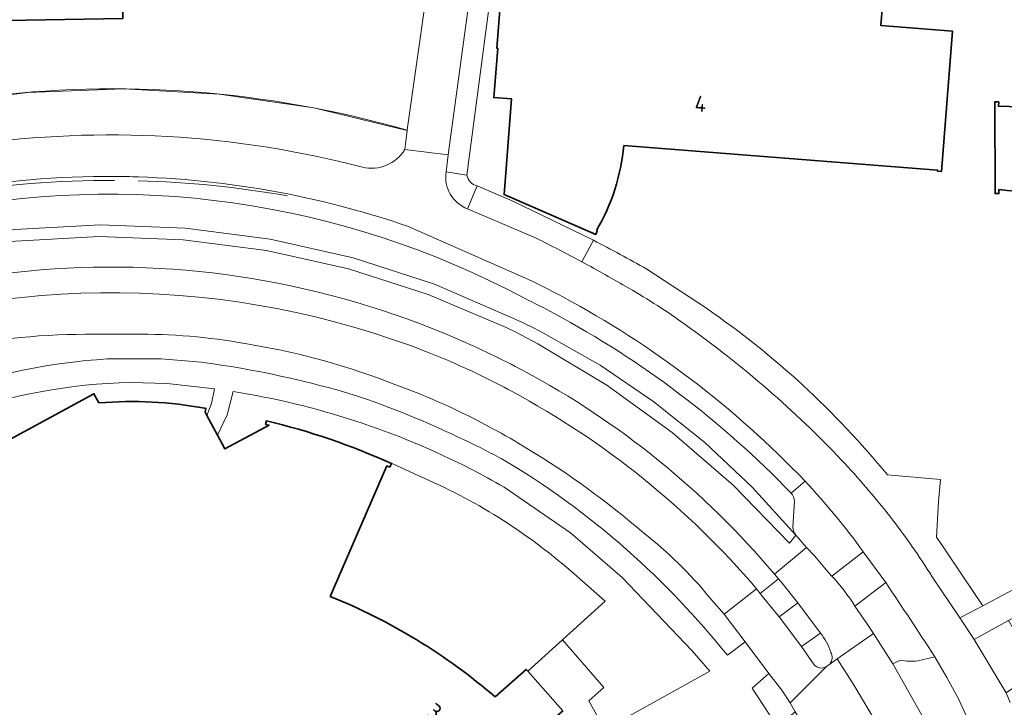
# Model space of a CAD drawing. Extents: x 150256 to 156914, y 461459 to 469481.
# Tile 541 of 656: x 154181 to 154264, y 468052 to 468110. Entities that reach past the tile are written whole.
import ezdxf
from ezdxf.enums import TextEntityAlignment as Align

# ---------------------------------------------------------------- set-up
doc = ezdxf.new("R2010")
doc.units = 0
doc.header["$LTSCALE"] = 0.75
for name, color, linetype, lineweight in [('B-RO-IE-TERREINAFSCHEIDING_KUNSTMATIG_HEKWERK-G', 251, 'IE-TERREINAFSCHEIDING-KUNSTMATIG', 18), ('B-RO-OG-BEBOUWING-GV', 6, 'CONTINUOUS', 35), ('B-RO-OG-BEBOUWING-T18', 1, 'CONTINUOUS', 18), ('B-RO-OG-TERREIN_CULTUURSCHEIDING-GV', 251, 'CONTINUOUS', 18), ('B-RO-VH-VERHARDING_ASFALT-GV', 251, 'CONTINUOUS', 18), ('B-RO-VH-VERHARDING_BETONSTRAATSTEEN-GV', 251, 'CONTINUOUS', 18), ('B-RO-VH-VERHARDING_TEGEL-GV', 251, 'CONTINUOUS', 18)]:
    doc.layers.add(name, color=color, linetype=linetype, lineweight=lineweight)
doc.styles.add('NLCS-ISO-M200-T18', font='NLCS-ISO.ttf', dxfattribs={"height": 360})
doc.linetypes.add('IE-TERREINAFSCHEIDING-KUNSTMATIG', pattern='A,4,[82,NLCS.SHX,S=0.75,R=90,X=0,Y=0],4,-2', length=10)

msp = doc.modelspace()

# ---------------------------------------------------------------- linework, layer by layer
at = {"layer": 'B-RO-IE-TERREINAFSCHEIDING_KUNSTMATIG_HEKWERK-G'}
for points in [[(154213.325, 468100.887, 0.20632), (154143.327, 468091.929)], [(154213.325, 468100.887, 0.20632), (154143.327, 468091.929)], [(154188.783, 468096.649, 0.044426), (154174.624, 468095.464)], [(154188.783, 468096.649, 0.044426), (154174.624, 468095.464)], [(154203.352, 468095.335, 0.038463), (154190.766, 468096.611)], [(154203.352, 468095.335, 0.038463), (154190.766, 468096.611)], [(154227.229, 468063.736, 0.07918), (154214.404, 468071.766)], [(154227.229, 468063.736, 0.07918), (154214.404, 468071.766)]]:
    msp.add_lwpolyline(points, format="xyb", dxfattribs=at)
for points in [[(154214.404, 468071.766), (154212.115, 468072.833)], [(154214.404, 468071.766), (154212.115, 468072.833)], [(154223.559, 468055.309), (154230.101, 468061.231), (154227.229, 468063.736)], [(154223.559, 468055.309), (154230.101, 468061.231), (154227.229, 468063.736)]]:
    msp.add_lwpolyline(points, dxfattribs=at)
at = {"layer": 'B-RO-OG-BEBOUWING-GV'}
msp.add_lwpolyline([(154179.686, 468110.097), (154189.484, 468110.278), (154189.3, 468119.915), (154179.502, 468119.738)], close=True, dxfattribs=at)
msp.add_lwpolyline([(154179.686, 468110.097), (154189.484, 468110.278), (154189.3, 468119.915), (154179.502, 468119.738)], close=True, dxfattribs=at)
for points in [[(154224.007, 468119.691), (154223.964, 468119.297), (154224.042, 468119.289), (154223.583, 468113.688), (154221.461, 468113.859), (154220.968, 468107.772), (154221.05, 468107.765), (154220.718, 468103.613), (154222.217, 468103.497), (154221.587, 468095.448), (154229.304, 468092.095), (154229.429, 468092.389), (154229.356, 468092.42)], [(154224.007, 468119.691), (154223.964, 468119.297), (154224.042, 468119.289), (154223.583, 468113.688), (154221.461, 468113.859), (154220.968, 468107.772), (154221.05, 468107.765), (154220.718, 468103.613), (154222.217, 468103.497), (154221.587, 468095.448), (154229.304, 468092.095), (154229.429, 468092.389), (154229.356, 468092.42)], [(154231.669, 468099.588), (154258.096, 468097.509), (154258.087, 468097.409), (154258.408, 468097.382), (154259.351, 468109.202), (154253.297, 468109.686), (154253.439, 468111.43), (154253.53, 468111.417), (154253.588, 468111.763)], [(154231.669, 468099.588), (154258.096, 468097.509), (154258.087, 468097.409), (154258.408, 468097.382), (154259.351, 468109.202), (154253.297, 468109.686), (154253.439, 468111.43), (154253.53, 468111.417), (154253.588, 468111.763)], [(154265.944, 468102.808), (154263.233, 468102.883), (154263.237, 468103.258), (154262.902, 468103.25), (154262.929, 468095.534), (154263.25, 468095.533), (154263.255, 468095.874)], [(154265.944, 468102.808), (154263.233, 468102.883), (154263.237, 468103.258), (154262.902, 468103.25), (154262.929, 468095.534), (154263.25, 468095.533), (154263.255, 468095.874)], [(154187.464, 468077.908), (154187.043, 468078.678), (154162.066, 468065.115), (154166.444, 468057.054), (154158.961, 468050.479), (154176.344, 468030.695), (154179.333, 468033.321), (154183.672, 468025.364), (154208.636, 468038.916), (154207.793, 468040.471), (154210.941, 468042.182), (154211.615, 468040.945), (154214.794, 468042.672), (154214.123, 468043.91), (154217.235, 468045.591), (154218.112, 468044.604), (154226.519, 468051.991), (154223.579, 468055.327)], [(154187.464, 468077.908), (154187.043, 468078.678), (154162.066, 468065.115), (154166.444, 468057.054), (154158.961, 468050.479), (154176.344, 468030.695), (154179.333, 468033.321), (154183.672, 468025.364), (154208.636, 468038.916), (154207.793, 468040.471), (154210.941, 468042.182), (154211.615, 468040.945), (154214.794, 468042.672), (154214.123, 468043.91), (154217.235, 468045.591), (154218.112, 468044.604), (154226.519, 468051.991), (154223.579, 468055.327)], [(154201.58, 468076.403), (154201.505, 468076.095), (154201.797, 468076.041), (154198.078, 468074.032), (154197.457, 468075.189), (154196.559, 468076.863), (154196.416, 468077.13), (154196.47, 468077.442), (154196.379, 468077.455)], [(154201.58, 468076.403), (154201.505, 468076.095), (154201.797, 468076.041), (154198.078, 468074.032), (154197.457, 468075.189), (154196.559, 468076.863), (154196.416, 468077.13), (154196.47, 468077.442), (154196.379, 468077.455)], [(154206.949, 468061.621), (154211.721, 468072.614), (154211.972, 468072.514), (154212.098, 468072.808)], [(154206.949, 468061.621), (154211.721, 468072.614), (154211.972, 468072.514), (154212.098, 468072.808)], [(154223.579, 468055.327), (154223.445, 468055.479), (154220.821, 468053.167)], [(154223.579, 468055.327), (154223.445, 468055.479), (154220.821, 468053.167)]]:
    msp.add_lwpolyline(points, dxfattribs=at)
for points in [[(154229.356, 468092.42, 0.110382), (154231.669, 468099.588)], [(154229.356, 468092.42, 0.110382), (154231.669, 468099.588)], [(154263.255, 468095.874, -0.032), (154274.413, 468094.073)], [(154263.255, 468095.874, -0.032), (154274.413, 468094.073)], [(154196.379, 468077.455, 0.068312), (154187.464, 468077.908)], [(154196.379, 468077.455, 0.068312), (154187.464, 468077.908)], [(154212.098, 468072.808, 0.047825), (154201.58, 468076.403)], [(154212.098, 468072.808, 0.047825), (154201.58, 468076.403)], [(154220.821, 468053.167, 0.081882), (154206.949, 468061.621)], [(154220.821, 468053.167, 0.081882), (154206.949, 468061.621)]]:
    msp.add_lwpolyline(points, format="xyb", dxfattribs=at)
at = {"layer": 'B-RO-OG-TERREIN_CULTUURSCHEIDING-GV'}
for points in [[(154217.637, 468083.301, 0.249792), (154148.9, 468077.755)], [(154217.637, 468083.301, 0.249792), (154148.9, 468077.755)], [(154164.67, 468083.197, -0.184011), (154216.83, 468081.505)], [(154164.67, 468083.197, -0.184011), (154216.83, 468081.505)], [(154187.888, 468083.688, 0.047553), (154175.439, 468082.696)], [(154187.888, 468083.688, 0.047553), (154175.439, 468082.696)], [(154200.359, 468082.805, 0.04627), (154190.999, 468083.692)], [(154200.359, 468082.805, 0.04627), (154190.999, 468083.692)], [(154223.202, 468080.629, 0.02152), (154217.637, 468083.301)], [(154223.202, 468080.629, 0.02152), (154217.637, 468083.301)], [(154212.383, 468079.472, 0.051995), (154200.359, 468082.805)], [(154212.383, 468079.472, 0.051995), (154200.359, 468082.805)], [(154174.203, 468078.658, -0.074797), (154188.159, 468081.608)], [(154174.203, 468078.658, -0.074797), (154188.159, 468081.608)], [(154196.072, 468081.335, -0.041546), (154209.333, 468078.464)], [(154196.072, 468081.335, -0.041546), (154209.333, 468078.464)], [(154216.83, 468081.505, -0.020841), (154222.255, 468078.872)], [(154216.83, 468081.505, -0.020841), (154222.255, 468078.872)], [(154244.363, 468063.487, 0.095531), (154223.202, 468080.629)], [(154244.363, 468063.487, 0.095531), (154223.202, 468080.629)], [(154220.582, 468075.768, 0.038258), (154212.383, 468079.472)], [(154220.582, 468075.768, 0.038258), (154212.383, 468079.472)], [(154222.255, 468078.872, -0.092748), (154242.844, 468062.265)], [(154222.255, 468078.872, -0.092748), (154242.844, 468062.265)], [(154209.333, 468078.464, -0.032838), (154219.678, 468074.088)], [(154209.333, 468078.464, -0.032838), (154219.678, 468074.088)], [(154223.563, 468074.045, 0.016536), (154220.582, 468075.768)], [(154223.563, 468074.045, 0.016536), (154220.582, 468075.768)], [(154219.678, 468074.088, -0.004821), (154221.326, 468073.236)], [(154219.678, 468074.088, -0.004821), (154221.326, 468073.236)], [(154233.335, 468066.964, 0.043262), (154223.563, 468074.045)], [(154233.335, 468066.964, 0.043262), (154223.563, 468074.045)], [(154221.326, 468073.236, -0.049963), (154231.935, 468065.532)], [(154221.326, 468073.236, -0.049963), (154231.935, 468065.532)], [(154251.832, 468065.379, 0.031695), (154246.927, 468071.33)], [(154251.832, 468065.379, 0.031695), (154246.927, 468071.33)], [(154245.756, 468070.311, -0.162175), (154246.053, 468069.627)], [(154245.756, 468070.311, -0.162175), (154246.053, 468069.627)], [(154245.897, 468067.445, 0.094253), (154246.149, 468066.765)], [(154245.897, 468067.445, 0.094253), (154246.149, 468066.765)], [(154238.895, 468061.53, 0.054029), (154233.335, 468066.964)], [(154238.895, 468061.53, 0.054029), (154233.335, 468066.964)], [(154231.935, 468065.532, -0.04235), (154240.387, 468056.675)], [(154231.935, 468065.532, -0.04235), (154240.387, 468056.675)], [(154257.854, 468056.532, 0.004739), (154253.722, 468062.781)], [(154257.854, 468056.532, 0.004739), (154253.722, 468062.781)], [(154254.969, 468056.251, 0.086606), (154256.424, 468056.197)], [(154254.969, 468056.251, 0.086606), (154256.424, 468056.197)]]:
    msp.add_lwpolyline(points, format="xyb", dxfattribs=at)
for points in [[(154190.999, 468083.692), (154187.888, 468083.688)], [(154190.999, 468083.692), (154187.888, 468083.688)], [(154188.159, 468081.608), (154192.713, 468081.619), (154196.072, 468081.335)], [(154188.159, 468081.608), (154192.713, 468081.619), (154196.072, 468081.335)], [(154246.927, 468071.33), (154245.756, 468070.311)], [(154246.927, 468071.33), (154245.756, 468070.311)], [(154246.053, 468069.627), (154245.897, 468067.445)], [(154246.053, 468069.627), (154245.897, 468067.445)], [(154246.149, 468066.765), (154247.04, 468065.736), (154247.762, 468065.007), (154248.875, 468063.667), (154249.186, 468063.335), (154251.832, 468065.379)], [(154246.149, 468066.765), (154247.04, 468065.736), (154247.762, 468065.007), (154248.875, 468063.667), (154249.186, 468063.335), (154251.832, 468065.379)], [(154243.14, 468061.858), (154244.686, 468063.108), (154244.363, 468063.487)], [(154243.14, 468061.858), (154244.686, 468063.108), (154244.363, 468063.487)], [(154242.844, 468062.265), (154243.14, 468061.858)], [(154242.844, 468062.265), (154243.14, 468061.858)], [(154253.722, 468062.781), (154251.13, 468060.801), (154252.138, 468059.327), (154252.69, 468058.494), (154254.315, 468055.935), (154254.969, 468056.251)], [(154253.722, 468062.781), (154251.13, 468060.801), (154252.138, 468059.327), (154252.69, 468058.494), (154254.315, 468055.935), (154254.969, 468056.251)], [(154240.387, 468056.675), (154241.878, 468057.808), (154240.742, 468059.311), (154240.127, 468060.122), (154238.895, 468061.53)], [(154240.387, 468056.675), (154241.878, 468057.808), (154240.742, 468059.311), (154240.127, 468060.122), (154238.895, 468061.53)], [(154256.424, 468056.197), (154257.854, 468056.532)], [(154256.424, 468056.197), (154257.854, 468056.532)]]:
    msp.add_lwpolyline(points, dxfattribs=at)
msp.add_lwpolyline([(154243.883, 468055.128), (154242.477, 468053.902), (154244.818, 468050.345), (154245.419, 468051.343), (154246.099, 468051.908), (154245.675, 468052.663), (154244.963, 468053.734)], close=True, dxfattribs=at)
msp.add_lwpolyline([(154243.883, 468055.128), (154242.477, 468053.902), (154244.818, 468050.345), (154245.419, 468051.343), (154246.099, 468051.908), (154245.675, 468052.663), (154244.963, 468053.734)], close=True, dxfattribs=at)
at = {"layer": 'B-RO-VH-VERHARDING_ASFALT-GV'}
for points in [[(154209.66, 468097.751, 0.20015), (154145.703, 468088.762)], [(154209.66, 468097.751, 0.20015), (154145.703, 468088.762)], [(154213.223, 468099.246, -0.323048), (154209.66, 468097.751)], [(154213.223, 468099.246, -0.323048), (154209.66, 468097.751)], [(154174.558, 468095.758, -0.045974), (154188.785, 468096.978)], [(154174.558, 468095.758, -0.045974), (154188.785, 468096.978)], [(154188.785, 468096.978, -0.006511), (154190.781, 468096.939)], [(154188.785, 468096.978, -0.006511), (154190.781, 468096.939)], [(154190.781, 468096.939, -0.040826), (154203.369, 468095.501)], [(154190.781, 468096.939, -0.040826), (154203.369, 468095.501)], [(154218.496, 468094.244, -0.345428), (154216.694, 468097.364)], [(154218.496, 468094.244, -0.345428), (154216.694, 468097.364)], [(154203.369, 468095.501, -0.033619), (154213.452, 468092.792)], [(154203.369, 468095.501, -0.033619), (154213.452, 468092.792)], [(154228.131, 468089.787, 0.007215), (154224.281, 468091.787)], [(154228.131, 468089.787, 0.007215), (154224.281, 468091.787)], [(154232.083, 468087.578, 0.007917), (154228.131, 468089.787)], [(154232.083, 468087.578, 0.007917), (154228.131, 468089.787)], [(154148.9, 468077.755, -0.249792), (154217.637, 468083.301)], [(154148.9, 468077.755, -0.249792), (154217.637, 468083.301)], [(154223.906, 468088.187, -0.009057), (154226.54, 468086.831)], [(154223.906, 468088.187, -0.009057), (154226.54, 468086.831)], [(154216.83, 468081.505, 0.184011), (154164.67, 468083.197)], [(154216.83, 468081.505, 0.184011), (154164.67, 468083.197)], [(154236.846, 468084.51, 0.023893), (154232.083, 468087.578)], [(154236.846, 468084.51, 0.023893), (154232.083, 468087.578)], [(154226.54, 468086.831, -0.078523), (154246.927, 468071.33)], [(154226.54, 468086.831, -0.078523), (154246.927, 468071.33)], [(154243.797, 468079.035, 0.02381), (154236.846, 468084.51)], [(154243.797, 468079.035, 0.02381), (154236.846, 468084.51)], [(154175.439, 468082.696, -0.047553), (154187.888, 468083.688)], [(154175.439, 468082.696, -0.047553), (154187.888, 468083.688)], [(154190.999, 468083.692, -0.04627), (154200.359, 468082.805)], [(154190.999, 468083.692, -0.04627), (154200.359, 468082.805)], [(154217.637, 468083.301, -0.02152), (154223.202, 468080.629)], [(154217.637, 468083.301, -0.02152), (154223.202, 468080.629)], [(154200.359, 468082.805, -0.051995), (154212.383, 468079.472)], [(154200.359, 468082.805, -0.051995), (154212.383, 468079.472)], [(154222.255, 468078.872, 0.020841), (154216.83, 468081.505)], [(154222.255, 468078.872, 0.020841), (154216.83, 468081.505)], [(154223.202, 468080.629, -0.095531), (154244.363, 468063.487)], [(154223.202, 468080.629, -0.095531), (154244.363, 468063.487)], [(154212.383, 468079.472, -0.038258), (154220.582, 468075.768)], [(154212.383, 468079.472, -0.038258), (154220.582, 468075.768)], [(154242.844, 468062.265, 0.092748), (154222.255, 468078.872)], [(154242.844, 468062.265, 0.092748), (154222.255, 468078.872)], [(154249.999, 468073.101, 0.024554), (154243.797, 468079.035)], [(154249.999, 468073.101, 0.024554), (154243.797, 468079.035)], [(154220.582, 468075.768, -0.016536), (154223.563, 468074.045)], [(154220.582, 468075.768, -0.016536), (154223.563, 468074.045)], [(154223.563, 468074.045, -0.043262), (154233.335, 468066.964)], [(154223.563, 468074.045, -0.043262), (154233.335, 468066.964)], [(154254.063, 468068.371, 0.024559), (154249.999, 468073.101)], [(154254.063, 468068.371, 0.024559), (154249.999, 468073.101)], [(154246.927, 468071.33, -0.031695), (154251.832, 468065.379)], [(154246.927, 468071.33, -0.031695), (154251.832, 468065.379)], [(154257.646, 468063.268, 0.024425), (154254.063, 468068.371)], [(154257.646, 468063.268, 0.024425), (154254.063, 468068.371)], [(154233.335, 468066.964, -0.054029), (154238.895, 468061.53)], [(154233.335, 468066.964, -0.054029), (154238.895, 468061.53)], [(154251.13, 468060.801, 0.04471), (154249.186, 468063.335)], [(154251.13, 468060.801, 0.04471), (154249.186, 468063.335)], [(154253.722, 468062.781, -0.004739), (154257.854, 468056.532)], [(154253.722, 468062.781, -0.004739), (154257.854, 468056.532)], [(154248.226, 468058.54, -0.093915), (154249.085, 468056.936)], [(154248.226, 468058.54, -0.093915), (154249.085, 468056.936)], [(154249.085, 468056.936, -0.314575), (154249.007, 468055.925)], [(154249.085, 468056.936, -0.314575), (154249.007, 468055.925)], [(154248.731, 468055.724, -0.388195), (154247.69, 468055.874)], [(154248.731, 468055.724, -0.388195), (154247.69, 468055.874)]]:
    msp.add_lwpolyline(points, format="xyb", dxfattribs=at)
for points in [[(154216.694, 468097.364), (154216.876, 468098.795), (154213.223, 468099.246)], [(154216.694, 468097.364), (154216.876, 468098.795), (154213.223, 468099.246)], [(154224.281, 468091.787), (154218.496, 468094.244)], [(154224.281, 468091.787), (154218.496, 468094.244)], [(154213.452, 468092.792), (154223.906, 468088.187)], [(154213.452, 468092.792), (154223.906, 468088.187)], [(154224.422, 468082.895), (154223.524, 468083.372), (154222.621, 468083.838), (154221.711, 468084.291), (154215.203, 468087.05), (154208.472, 468089.206), (154201.572, 468090.744), (154194.562, 468091.649), (154187.499, 468091.915), (154180.44, 468091.539), (154173.445, 468090.524), (154167.058, 468088.911), (154160.831, 468086.758), (154154.812, 468084.081), (154149.043, 468080.901), (154143.566, 468077.239), (154141.859, 468075.857), (154140.125, 468074.51), (154138.365, 468073.197), (154140.002, 468071.21), (154140.436, 468071.504)], [(154224.422, 468082.895), (154223.524, 468083.372), (154222.621, 468083.838), (154221.711, 468084.291), (154215.203, 468087.05), (154208.472, 468089.206), (154201.572, 468090.744), (154194.562, 468091.649), (154187.499, 468091.915), (154180.44, 468091.539), (154173.445, 468090.524), (154167.058, 468088.911), (154160.831, 468086.758), (154154.812, 468084.081), (154149.043, 468080.901), (154143.566, 468077.239), (154141.859, 468075.857), (154140.125, 468074.51), (154138.365, 468073.197), (154140.002, 468071.21), (154140.436, 468071.504)], [(154187.888, 468083.688), (154190.999, 468083.692)], [(154187.888, 468083.688), (154190.999, 468083.692)], [(154244.363, 468063.487), (154247.04, 468065.736), (154246.149, 468066.765), (154245.614, 468066.112), (154240.887, 468070.987), (154235.752, 468075.431), (154230.25, 468079.411), (154224.422, 468082.895)], [(154244.363, 468063.487), (154247.04, 468065.736), (154246.149, 468066.765), (154245.614, 468066.112), (154240.887, 468070.987), (154235.752, 468075.431), (154230.25, 468079.411), (154224.422, 468082.895)], [(154249.186, 468063.335), (154248.875, 468063.667), (154247.762, 468065.007), (154247.04, 468065.736), (154244.363, 468063.487), (154244.686, 468063.108), (154245.008, 468062.735), (154246.318, 468061.086), (154248.226, 468058.54)], [(154249.186, 468063.335), (154248.875, 468063.667), (154247.762, 468065.007), (154247.04, 468065.736), (154244.363, 468063.487), (154244.686, 468063.108), (154245.008, 468062.735), (154246.318, 468061.086), (154248.226, 468058.54)], [(154251.832, 468065.379), (154253.722, 468062.781)], [(154251.832, 468065.379), (154253.722, 468062.781)], [(154264.189, 468052.69), (154263.865, 468053.516), (154261.184, 468057.981), (154259.963, 468059.805), (154257.646, 468063.268)], [(154264.189, 468052.69), (154263.865, 468053.516), (154261.184, 468057.981), (154259.963, 468059.805), (154257.646, 468063.268)], [(154238.895, 468061.53), (154240.127, 468060.122), (154242.844, 468062.265)], [(154238.895, 468061.53), (154240.127, 468060.122), (154242.844, 468062.265)], [(154247.69, 468055.874), (154246.643, 468057.4), (154244.738, 468059.902), (154243.464, 468061.477), (154243.14, 468061.858), (154242.844, 468062.265), (154240.127, 468060.122), (154240.742, 468059.311), (154241.878, 468057.808), (154243.883, 468055.128), (154244.963, 468053.734), (154245.675, 468052.663)], [(154247.69, 468055.874), (154246.643, 468057.4), (154244.738, 468059.902), (154243.464, 468061.477), (154243.14, 468061.858), (154242.844, 468062.265), (154240.127, 468060.122), (154240.742, 468059.311), (154241.878, 468057.808), (154243.883, 468055.128), (154244.963, 468053.734), (154245.675, 468052.663)], [(154249.638, 468056.365), (154252.69, 468058.494), (154252.138, 468059.327), (154251.13, 468060.801)], [(154249.638, 468056.365), (154252.69, 468058.494), (154252.138, 468059.327), (154251.13, 468060.801)], [(154252.69, 468058.494), (154249.638, 468056.365), (154251.074, 468054.129), (154255.056, 468047.426), (154257.251, 468042.146), (154258.653, 468037.533)], [(154252.69, 468058.494), (154249.638, 468056.365), (154251.074, 468054.129), (154255.056, 468047.426), (154257.251, 468042.146), (154258.653, 468037.533)], [(154258.369, 468048.801), (154254.315, 468055.935), (154252.69, 468058.494)], [(154258.369, 468048.801), (154254.315, 468055.935), (154252.69, 468058.494)], [(154258.653, 468037.533), (154257.251, 468042.146), (154255.056, 468047.426), (154251.074, 468054.129), (154249.638, 468056.365), (154249.007, 468055.925), (154248.731, 468055.724), (154245.675, 468052.663), (154246.099, 468051.908), (154247.431, 468049.661), (154248.851, 468047.119), (154251.221, 468042.016)], [(154258.653, 468037.533), (154257.251, 468042.146), (154255.056, 468047.426), (154251.074, 468054.129), (154249.638, 468056.365), (154249.007, 468055.925), (154248.731, 468055.724), (154245.675, 468052.663), (154246.099, 468051.908), (154247.431, 468049.661), (154248.851, 468047.119), (154251.221, 468042.016)], [(154249.007, 468055.925), (154249.638, 468056.365)], [(154249.007, 468055.925), (154249.638, 468056.365)], [(154257.854, 468056.532), (154258.865, 468054.805), (154259.81, 468053.042), (154260.659, 468051.221), (154260.687, 468051.243)], [(154257.854, 468056.532), (154258.865, 468054.805), (154259.81, 468053.042), (154260.659, 468051.221), (154260.687, 468051.243)], [(154245.675, 468052.663), (154248.731, 468055.724)], [(154245.675, 468052.663), (154248.731, 468055.724)]]:
    msp.add_lwpolyline(points, dxfattribs=at)
at = {"layer": 'B-RO-VH-VERHARDING_BETONSTRAATSTEEN-GV'}
for points in [[(154216.694, 468097.364, 0.345428), (154218.496, 468094.244)], [(154216.694, 468097.364, 0.345428), (154218.496, 468094.244)], [(154219.306, 468096.182, -0.294663), (154218.457, 468097.074)], [(154219.306, 468096.182, -0.294663), (154218.457, 468097.074)], [(154223.304, 468086.72, 0.177287), (154172.894, 468093.849)], [(154223.304, 468086.72, 0.177287), (154172.894, 468093.849)], [(154224.281, 468091.787, -0.007215), (154228.131, 468089.787)], [(154224.281, 468091.787, -0.007215), (154228.131, 468089.787)], [(154225.792, 468085.442, 0.008957), (154223.304, 468086.72)], [(154225.792, 468085.442, 0.008957), (154223.304, 468086.72)], [(154245.756, 468070.311, 0.078563), (154225.792, 468085.442)], [(154245.756, 468070.311, 0.078563), (154225.792, 468085.442)], [(154246.053, 468069.627, 0.162175), (154245.756, 468070.311)], [(154246.053, 468069.627, 0.162175), (154245.756, 468070.311)], [(154246.149, 468066.765, -0.094253), (154245.897, 468067.445)], [(154246.149, 468066.765, -0.094253), (154245.897, 468067.445)], [(154249.085, 468056.936, 0.093915), (154248.226, 468058.54)], [(154249.085, 468056.936, 0.093915), (154248.226, 468058.54)], [(154249.007, 468055.925, 0.314575), (154249.085, 468056.936)], [(154249.007, 468055.925, 0.314575), (154249.085, 468056.936)], [(154247.69, 468055.874, 0.388195), (154248.731, 468055.724)], [(154247.69, 468055.874, 0.388195), (154248.731, 468055.724)], [(154256.424, 468056.197, -0.086606), (154254.969, 468056.251)], [(154256.424, 468056.197, -0.086606), (154254.969, 468056.251)]]:
    msp.add_lwpolyline(points, format="xyb", dxfattribs=at)
for points in [[(154218.457, 468097.074), (154216.694, 468097.364)], [(154218.457, 468097.074), (154216.694, 468097.364)], [(154228.131, 468089.787), (154229.108, 468091.603), (154222.267, 468094.922), (154219.306, 468096.182), (154218.496, 468094.244), (154224.281, 468091.787)], [(154218.496, 468094.244), (154219.306, 468096.182)], [(154228.131, 468089.787), (154229.108, 468091.603), (154222.267, 468094.922), (154219.306, 468096.182), (154218.496, 468094.244), (154224.281, 468091.787)], [(154218.496, 468094.244), (154219.306, 468096.182)], [(154224.905, 468083.793), (154224.052, 468084.225), (154223.194, 468084.645), (154222.33, 468085.053), (154215.727, 468087.896), (154208.889, 468090.119), (154201.876, 468091.702), (154194.747, 468092.632), (154187.562, 468092.9), (154180.384, 468092.506), (154173.272, 468091.451), (154166.801, 468089.801), (154160.494, 468087.606), (154154.397, 468084.882), (154148.554, 468081.648), (154143.008, 468077.928)], [(154143.008, 468077.928), (154148.554, 468081.648), (154154.397, 468084.882), (154160.494, 468087.606), (154166.801, 468089.801), (154173.272, 468091.451), (154180.384, 468092.506), (154187.562, 468092.9), (154194.747, 468092.632), (154201.876, 468091.702), (154208.889, 468090.119), (154215.727, 468087.896), (154222.33, 468085.053), (154223.194, 468084.645), (154224.052, 468084.225), (154224.905, 468083.793), (154229.671, 468081.088), (154234.207, 468078.013), (154238.483, 468074.586), (154242.472, 468070.828), (154246.149, 468066.765)], [(154224.905, 468083.793), (154224.052, 468084.225), (154223.194, 468084.645), (154222.33, 468085.053), (154215.727, 468087.896), (154208.889, 468090.119), (154201.876, 468091.702), (154194.747, 468092.632), (154187.562, 468092.9), (154180.384, 468092.506), (154173.272, 468091.451), (154166.801, 468089.801), (154160.494, 468087.606), (154154.397, 468084.882), (154148.554, 468081.648), (154143.008, 468077.928)], [(154143.008, 468077.928), (154148.554, 468081.648), (154154.397, 468084.882), (154160.494, 468087.606), (154166.801, 468089.801), (154173.272, 468091.451), (154180.384, 468092.506), (154187.562, 468092.9), (154194.747, 468092.632), (154201.876, 468091.702), (154208.889, 468090.119), (154215.727, 468087.896), (154222.33, 468085.053), (154223.194, 468084.645), (154224.052, 468084.225), (154224.905, 468083.793), (154229.671, 468081.088), (154234.207, 468078.013), (154238.483, 468074.586), (154242.472, 468070.828), (154246.149, 468066.765)], [(154180.44, 468091.539), (154187.499, 468091.915), (154194.562, 468091.649), (154201.572, 468090.744), (154208.472, 468089.206), (154215.203, 468087.05), (154221.711, 468084.291), (154222.621, 468083.838), (154223.524, 468083.372), (154224.422, 468082.895), (154230.25, 468079.411), (154235.752, 468075.431), (154240.887, 468070.987), (154245.614, 468066.112), (154246.149, 468066.765), (154242.472, 468070.828), (154238.483, 468074.586), (154234.207, 468078.013), (154229.671, 468081.088), (154224.905, 468083.793)], [(154180.44, 468091.539), (154187.499, 468091.915), (154194.562, 468091.649), (154201.572, 468090.744), (154208.472, 468089.206), (154215.203, 468087.05), (154221.711, 468084.291), (154222.621, 468083.838), (154223.524, 468083.372), (154224.422, 468082.895), (154230.25, 468079.411), (154235.752, 468075.431), (154240.887, 468070.987), (154245.614, 468066.112), (154246.149, 468066.765), (154242.472, 468070.828), (154238.483, 468074.586), (154234.207, 468078.013), (154229.671, 468081.088), (154224.905, 468083.793)], [(154245.897, 468067.445), (154246.053, 468069.627)], [(154245.897, 468067.445), (154246.053, 468069.627)], [(154248.226, 468058.54), (154246.643, 468057.4), (154247.69, 468055.874)], [(154248.226, 468058.54), (154246.643, 468057.4), (154247.69, 468055.874)], [(154259.533, 468050.326), (154260.659, 468051.221), (154259.81, 468053.042), (154258.865, 468054.805), (154257.854, 468056.532), (154256.424, 468056.197)], [(154259.533, 468050.326), (154260.659, 468051.221), (154259.81, 468053.042), (154258.865, 468054.805), (154257.854, 468056.532), (154256.424, 468056.197)], [(154248.731, 468055.724), (154249.007, 468055.925)], [(154248.731, 468055.724), (154249.007, 468055.925)], [(154254.969, 468056.251), (154254.315, 468055.935), (154258.369, 468048.801), (154258.826, 468049.433)], [(154254.969, 468056.251), (154254.315, 468055.935), (154258.369, 468048.801), (154258.826, 468049.433)]]:
    msp.add_lwpolyline(points, dxfattribs=at)
for points in [[(154246.318, 468061.086), (154245.008, 468062.735), (154244.686, 468063.108), (154243.14, 468061.858), (154243.464, 468061.477), (154244.738, 468059.902)], [(154246.318, 468061.086), (154245.008, 468062.735), (154244.686, 468063.108), (154243.14, 468061.858), (154243.464, 468061.477), (154244.738, 468059.902)], [(154266.575, 468055.219), (154264.05, 468059.595), (154262.939, 468058.985), (154261.184, 468057.981), (154263.865, 468053.516), (154265.459, 468054.617)], [(154266.575, 468055.219), (154264.05, 468059.595), (154262.939, 468058.985), (154261.184, 468057.981), (154263.865, 468053.516), (154265.459, 468054.617)]]:
    msp.add_lwpolyline(points, close=True, dxfattribs=at)
at = {"layer": 'B-RO-VH-VERHARDING_TEGEL-GV'}
for points in [[(154215.801, 468117.704), (154213.429, 468100.899), (154213.425, 468100.858), (154213.348, 468100.157), (154213.223, 468099.246), (154216.876, 468098.795), (154219.641, 468119.214), (154220.495, 468125.517), (154221.789, 468135.072), (154222.038, 468136.907), (154224.74, 468156.724), (154224.856, 468157.884)], [(154215.801, 468117.704), (154213.429, 468100.899), (154213.425, 468100.858), (154213.348, 468100.157), (154213.223, 468099.246), (154216.876, 468098.795), (154219.641, 468119.214), (154220.495, 468125.517), (154221.789, 468135.072), (154222.038, 468136.907), (154224.74, 468156.724), (154224.856, 468157.884)], [(154213.223, 468099.246), (154213.348, 468100.157), (154213.425, 468100.858), (154205.577, 468102.742), (154197.591, 468103.908), (154189.533, 468104.346), (154181.468, 468104.055), (154173.462, 468103.035), (154165.581, 468101.295), (154157.89, 468098.85), (154150.452, 468095.72), (154143.327, 468091.929)], [(154213.223, 468099.246), (154213.348, 468100.157), (154213.425, 468100.858), (154205.577, 468102.742), (154197.591, 468103.908), (154189.533, 468104.346), (154181.468, 468104.055), (154173.462, 468103.035), (154165.581, 468101.295), (154157.89, 468098.85), (154150.452, 468095.72), (154143.327, 468091.929)], [(154223.906, 468088.187), (154213.452, 468092.792)], [(154223.906, 468088.187), (154213.452, 468092.792)], [(154229.108, 468091.603), (154228.131, 468089.787)], [(154229.108, 468091.603), (154228.131, 468089.787)], [(154238.622, 468085.876), (154233.601, 468089.168)], [(154238.622, 468085.876), (154233.601, 468089.168)], [(154196.072, 468081.335), (154192.713, 468081.619), (154188.159, 468081.608)], [(154196.072, 468081.335), (154192.713, 468081.619), (154188.159, 468081.608)], [(154190.124, 468079.628), (154193.216, 468079.538), (154197.187, 468079.109), (154196.959, 468077.856), (154196.559, 468076.863), (154197.457, 468075.189), (154198.256, 468076.913), (154198.769, 468078.864)], [(154190.124, 468079.628), (154193.216, 468079.538), (154197.187, 468079.109), (154196.959, 468077.856), (154196.559, 468076.863), (154197.457, 468075.189), (154198.256, 468076.913), (154198.769, 468078.864)], [(154245.756, 468070.311), (154246.927, 468071.33)], [(154245.756, 468070.311), (154246.927, 468071.33)], [(154257.646, 468063.268), (154259.963, 468059.805), (154261.887, 468060.825), (154260.228, 468063.322), (154258.547, 468065.805), (154257.995, 468066.618), (154258.17, 468069.599), (154258.343, 468071.463), (154253.859, 468071.849)], [(154257.646, 468063.268), (154259.963, 468059.805), (154261.887, 468060.825), (154260.228, 468063.322), (154258.547, 468065.805), (154257.995, 468066.618), (154258.17, 468069.599), (154258.343, 468071.463), (154253.859, 468071.849)], [(154221.585, 468070.823), (154227.164, 468066.973), (154231.519, 468063.22), (154237.424, 468057.045), (154238.903, 468055.331), (154230.068, 468050.423), (154232.131, 468046.698), (154238.332, 468050.072), (154240.301, 468046.637)], [(154221.585, 468070.823), (154227.164, 468066.973), (154231.519, 468063.22), (154237.424, 468057.045), (154238.903, 468055.331), (154230.068, 468050.423), (154232.131, 468046.698), (154238.332, 468050.072), (154240.301, 468046.637)], [(154251.13, 468060.801), (154253.722, 468062.781), (154251.832, 468065.379), (154249.186, 468063.335)], [(154251.13, 468060.801), (154253.722, 468062.781), (154251.832, 468065.379), (154249.186, 468063.335)], [(154265.679, 468062.835), (154261.887, 468060.825), (154259.963, 468059.805), (154261.184, 468057.981), (154262.939, 468058.985), (154264.05, 468059.595), (154268.195, 468061.871)], [(154265.679, 468062.835), (154261.887, 468060.825), (154259.963, 468059.805), (154261.184, 468057.981), (154262.939, 468058.985), (154264.05, 468059.595), (154268.195, 468061.871)], [(154219.096, 468035.121), (154217.218, 468038.585), (154232.131, 468046.698), (154230.068, 468050.423), (154228.729, 468052.838), (154229.995, 468053.955), (154226.497, 468057.968), (154223.579, 468055.327), (154226.519, 468051.991), (154218.112, 468044.604), (154217.235, 468045.591), (154214.123, 468043.91), (154214.794, 468042.672), (154211.615, 468040.945), (154210.941, 468042.182), (154207.793, 468040.471), (154208.636, 468038.916), (154183.672, 468025.364), (154181.901, 468024.338), (154184.852, 468019.197)], [(154219.096, 468035.121), (154217.218, 468038.585), (154232.131, 468046.698), (154230.068, 468050.423), (154228.729, 468052.838), (154229.995, 468053.955), (154226.497, 468057.968), (154223.579, 468055.327), (154226.519, 468051.991), (154218.112, 468044.604), (154217.235, 468045.591), (154214.123, 468043.91), (154214.794, 468042.672), (154211.615, 468040.945), (154210.941, 468042.182), (154207.793, 468040.471), (154208.636, 468038.916), (154183.672, 468025.364), (154181.901, 468024.338), (154184.852, 468019.197)], [(154244.818, 468050.345), (154242.477, 468053.902), (154243.883, 468055.128), (154241.878, 468057.808), (154240.387, 468056.675)], [(154244.818, 468050.345), (154242.477, 468053.902), (154243.883, 468055.128), (154241.878, 468057.808), (154240.387, 468056.675)]]:
    msp.add_lwpolyline(points, dxfattribs=at)
for points in [[(154216.876, 468098.795), (154216.694, 468097.364), (154218.457, 468097.074), (154221.335, 468119.006), (154221.154, 468119.022), (154222.048, 468125.441), (154223.368, 468134.857), (154223.412, 468135.175), (154224.229, 468141.11), (154224.403, 468141.08), (154226.597, 468157.627), (154224.856, 468157.884), (154224.74, 468156.724), (154222.038, 468136.907), (154221.789, 468135.072), (154220.495, 468125.517), (154219.641, 468119.214)], [(154216.876, 468098.795), (154216.694, 468097.364), (154218.457, 468097.074), (154221.335, 468119.006), (154221.154, 468119.022), (154222.048, 468125.441), (154223.368, 468134.857), (154223.412, 468135.175), (154224.229, 468141.11), (154224.403, 468141.08), (154226.597, 468157.627), (154224.856, 468157.884), (154224.74, 468156.724), (154222.038, 468136.907), (154221.789, 468135.072), (154220.495, 468125.517), (154219.641, 468119.214)], [(154246.318, 468061.086), (154244.738, 468059.902), (154246.643, 468057.4), (154248.226, 468058.54)], [(154246.318, 468061.086), (154244.738, 468059.902), (154246.643, 468057.4), (154248.226, 468058.54)]]:
    msp.add_lwpolyline(points, close=True, dxfattribs=at)
for points in [[(154145.703, 468088.762, -0.20015), (154209.66, 468097.751)], [(154145.703, 468088.762, -0.20015), (154209.66, 468097.751)], [(154209.66, 468097.751, 0.323048), (154213.223, 468099.246)], [(154209.66, 468097.751, 0.323048), (154213.223, 468099.246)], [(154188.785, 468096.978, 0.045974), (154174.558, 468095.758)], [(154188.785, 468096.978, 0.045974), (154174.558, 468095.758)], [(154190.781, 468096.939, 0.006511), (154188.785, 468096.978)], [(154190.781, 468096.939, 0.006511), (154188.785, 468096.978)], [(154203.369, 468095.501, 0.040826), (154190.781, 468096.939)], [(154203.369, 468095.501, 0.040826), (154190.781, 468096.939)], [(154172.894, 468093.849, -0.177287), (154223.304, 468086.72)], [(154172.894, 468093.849, -0.177287), (154223.304, 468086.72)], [(154213.452, 468092.792, 0.033619), (154203.369, 468095.501)], [(154213.452, 468092.792, 0.033619), (154203.369, 468095.501)], [(154233.601, 468089.168, 0.013041), (154229.108, 468091.603)], [(154233.601, 468089.168, 0.013041), (154229.108, 468091.603)], [(154228.131, 468089.787, -0.007917), (154232.083, 468087.578)], [(154228.131, 468089.787, -0.007917), (154232.083, 468087.578)], [(154226.54, 468086.831, 0.009057), (154223.906, 468088.187)], [(154226.54, 468086.831, 0.009057), (154223.906, 468088.187)], [(154232.083, 468087.578, -0.023893), (154236.846, 468084.51)], [(154232.083, 468087.578, -0.023893), (154236.846, 468084.51)], [(154223.304, 468086.72, -0.008957), (154225.792, 468085.442)], [(154223.304, 468086.72, -0.008957), (154225.792, 468085.442)], [(154246.927, 468071.33, 0.078523), (154226.54, 468086.831)], [(154246.927, 468071.33, 0.078523), (154226.54, 468086.831)], [(154225.792, 468085.442, -0.078563), (154245.756, 468070.311)], [(154225.792, 468085.442, -0.078563), (154245.756, 468070.311)], [(154253.859, 468071.849, 0.071214), (154238.622, 468085.876)], [(154253.859, 468071.849, 0.071214), (154238.622, 468085.876)], [(154236.846, 468084.51, -0.02381), (154243.797, 468079.035)], [(154236.846, 468084.51, -0.02381), (154243.797, 468079.035)], [(154188.159, 468081.608, 0.074797), (154174.203, 468078.658)], [(154188.159, 468081.608, 0.074797), (154174.203, 468078.658)], [(154209.333, 468078.464, 0.041546), (154196.072, 468081.335)], [(154209.333, 468078.464, 0.041546), (154196.072, 468081.335)], [(154175.214, 468076.85, -0.082764), (154190.124, 468079.628)], [(154175.214, 468076.85, -0.082764), (154190.124, 468079.628)], [(154198.769, 468078.864, -0.079542), (154218.746, 468072.365)], [(154198.769, 468078.864, -0.079542), (154218.746, 468072.365)], [(154243.797, 468079.035, -0.024554), (154249.999, 468073.101)], [(154243.797, 468079.035, -0.024554), (154249.999, 468073.101)], [(154219.678, 468074.088, 0.032838), (154209.333, 468078.464)], [(154219.678, 468074.088, 0.032838), (154209.333, 468078.464)], [(154221.326, 468073.236, 0.004821), (154219.678, 468074.088)], [(154221.326, 468073.236, 0.004821), (154219.678, 468074.088)], [(154231.935, 468065.532, 0.049963), (154221.326, 468073.236)], [(154231.935, 468065.532, 0.049963), (154221.326, 468073.236)], [(154249.999, 468073.101, -0.024559), (154254.063, 468068.371)], [(154249.999, 468073.101, -0.024559), (154254.063, 468068.371)], [(154218.746, 468072.365, -0.012055), (154221.585, 468070.823)], [(154218.746, 468072.365, -0.012055), (154221.585, 468070.823)], [(154254.063, 468068.371, -0.024425), (154257.646, 468063.268)], [(154254.063, 468068.371, -0.024425), (154257.646, 468063.268)], [(154240.387, 468056.675, 0.04235), (154231.935, 468065.532)], [(154240.387, 468056.675, 0.04235), (154231.935, 468065.532)], [(154249.186, 468063.335, -0.04471), (154251.13, 468060.801)], [(154249.186, 468063.335, -0.04471), (154251.13, 468060.801)]]:
    msp.add_lwpolyline(points, format="xyb", dxfattribs=at)

# ---------------------------------------------------------------- texts
at = {"layer": 'B-RO-OG-BEBOUWING-T18', "style": 'NLCS-ISO-M200-T18'}
for s, rotation, p in [('4', 355.5, (154238.128, 468103.092)), ('4', 355.5, (154238.128, 468103.092)), ('3', 324, (154215.726, 468051.927)), ('3', 324, (154215.726, 468051.927))]:
    msp.add_text(s, height=1.35, rotation=rotation, dxfattribs=at).set_placement(p, align=Align.MIDDLE)

doc.saveas('drawing.dxf')
